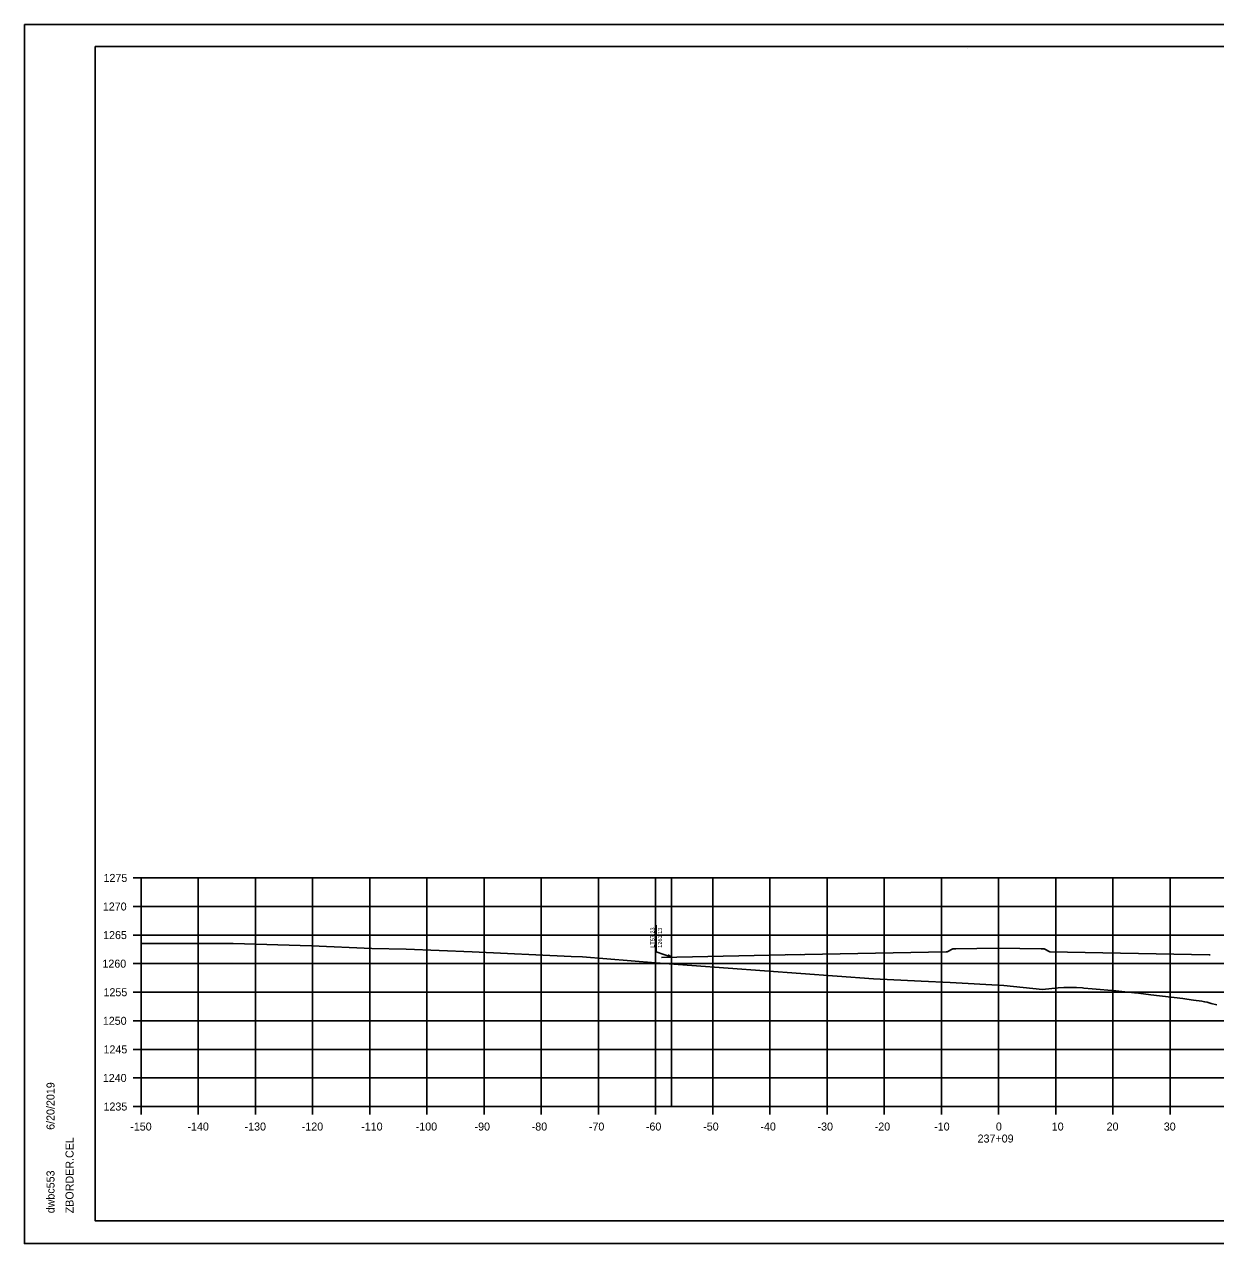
# Model space of a CAD drawing. Extents: x -70 to 701944, y -4 to 666871.
# Drawn here: x 662826.1 to 663034.5, y 658142.9 to 658356.3 of the extents above; entities that cross this region are included whole.
import ezdxf

# ---------------------------------------------------------------- set-up
doc = ezdxf.new("R2010")
doc.units = 0
for name, color, linetype in [('R_Axis', 7, 'Continuous'), ('R_Axis Annot', 7, 'Continuous'), ('R_Border', 7, 'Continuous'), ('R_Draft', 7, 'Continuous'), ('R_Exist Surface', 7, 'Continuous'), ('R_Fin Surface', 7, 'Continuous'), ('R_Grid', 7, 'Continuous'), ('R_No Plot', 7, 'Continuous')]:
    doc.layers.add(name, color=color, linetype=linetype)

msp = doc.modelspace()

# ---------------------------------------------------------------- linework, layer by layer
at = {"layer": 'R_Axis'}
for p, q in [((662845.12, 658206.9), (662846.52, 658206.9)), ((662846.52, 658166.9), (662846.52, 658206.9)), ((662845.12, 658201.9), (662846.52, 658201.9)), ((662845.12, 658196.9), (662846.52, 658196.9)), ((662845.12, 658191.9), (662846.52, 658191.9)), ((662845.12, 658186.9), (662846.52, 658186.9)), ((662845.12, 658181.9), (662846.52, 658181.9)), ((662845.12, 658176.9), (662846.52, 658176.9)), ((662845.12, 658171.9), (662846.52, 658171.9)), ((662845.12, 658166.9), (662846.52, 658166.9)), ((662846.52, 658166.9), (663146.52, 658166.9)), ((662846.52, 658165.5), (662846.52, 658166.9)), ((662856.52, 658165.5), (662856.52, 658166.9)), ((662866.52, 658165.5), (662866.52, 658166.9)), ((662876.52, 658165.5), (662876.52, 658166.9)), ((662886.52, 658165.5), (662886.52, 658166.9)), ((662896.52, 658165.5), (662896.52, 658166.9)), ((662906.52, 658165.5), (662906.52, 658166.9)), ((662916.52, 658165.5), (662916.52, 658166.9)), ((662926.52, 658165.5), (662926.52, 658166.9)), ((662936.52, 658165.5), (662936.52, 658166.9)), ((662946.52, 658165.5), (662946.52, 658166.9)), ((662956.52, 658165.5), (662956.52, 658166.9)), ((662966.52, 658165.5), (662966.52, 658166.9)), ((662976.52, 658165.5), (662976.52, 658166.9)), ((662986.52, 658165.5), (662986.52, 658166.9)), ((662996.52, 658165.5), (662996.52, 658166.9)), ((663006.52, 658165.5), (663006.52, 658166.9)), ((663016.52, 658165.5), (663016.52, 658166.9)), ((663026.52, 658165.5), (663026.52, 658166.9))]:
    msp.add_line(p, q, dxfattribs=at)
at = {"layer": 'R_Border'}
for p, q in [((662838.52, 658352.36), (663154.7, 658352.36)), ((662838.52, 658146.9), (662838.52, 658352.36)), ((662991.04, 658352.1), (662991.04, 658352.1)), ((662991.04, 658352.1), (662991.04, 658352.1)), ((662838.52, 658146.9), (662838.52, 658146.9)), ((663154.7, 658146.9), (662838.52, 658146.9))]:
    msp.add_line(p, q, dxfattribs=at)
at = {"layer": 'R_Draft'}
for p, q in [((662939.29, 658166.9), (662939.29, 658206.9)), ((662936.64, 658194.69), (662936.64, 658198.66)), ((662937.56, 658192.99), (662961.87, 658193.48))]:
    msp.add_line(p, q, dxfattribs=at)
for points in [[(662939.29, 658193.03), (662936.64, 658193.99), (662936.64, 658194.69)], [(662938.59, 658193.1), (662939.29, 658193.03), (662938.71, 658193.42)]]:
    msp.add_lwpolyline(points, dxfattribs=at)
at = {"layer": 'R_Exist Surface'}
msp.add_lwpolyline([(662846.52, 658195.42), (662856.77, 658195.44), (662862.65, 658195.42), (662876.33, 658195.02), (662886.89, 658194.56), (662892.91, 658194.42), (662904.46, 658193.96), (662921.77, 658193.13), (662923.76, 658193.12), (662936.51, 658192.06), (662974.64, 658189.22), (662982.97, 658188.83), (662988.04, 658188.62), (662997.47, 658188.06), (663004.2, 658187.38), (663006.97, 658187.65), (663007.95, 658187.73), (663008.33, 658187.73), (663008.65, 658187.73), (663009.7, 658187.75), (663010.17, 658187.72), (663011.21, 658187.65), (663011.42, 658187.62), (663012.93, 658187.48), (663017.06, 658187.14), (663018.11, 658187.02), (663020.32, 658186.82), (663020.58, 658186.79), (663020.99, 658186.75), (663023.18, 658186.45), (663028.74, 658185.8), (663029.46, 658185.71), (663030.64, 658185.52), (663032.1, 658185.31), (663032.58, 658185.23), (663033.02, 658185.15), (663033.74, 658184.9), (663034.73, 658184.67)], dxfattribs=at)
at = {"layer": 'R_Fin Surface'}
msp.add_lwpolyline([(662959.52, 658193.43), (662987.36, 658193.99), (662987.52, 658193.99), (662987.52, 658193.99), (662988.52, 658194.47), (662989.02, 658194.47), (662989.02, 658194.47), (662996.48, 658194.62), (662996.52, 658194.62), (663003.98, 658194.47), (663004.02, 658194.47), (663004.52, 658194.47), (663004.52, 658194.47), (663004.52, 658194.47), (663005.52, 658193.99), (663033.36, 658193.43), (663033.52, 658193.43)], dxfattribs=at)
at = {"layer": 'R_Grid'}
for p, q in [((662846.52, 658206.9), (663146.52, 658206.9)), ((662846.52, 658166.9), (662846.52, 658206.9)), ((662856.52, 658166.9), (662856.52, 658206.9)), ((662866.52, 658166.9), (662866.52, 658206.9)), ((662876.52, 658166.9), (662876.52, 658206.9)), ((662886.52, 658166.9), (662886.52, 658206.9)), ((662896.52, 658166.9), (662896.52, 658206.9)), ((662906.52, 658166.9), (662906.52, 658206.9)), ((662916.52, 658166.9), (662916.52, 658206.9)), ((662926.52, 658166.9), (662926.52, 658206.9)), ((662936.52, 658166.9), (662936.52, 658206.9)), ((662946.52, 658166.9), (662946.52, 658206.9)), ((662956.52, 658166.9), (662956.52, 658206.9)), ((662966.52, 658166.9), (662966.52, 658206.9)), ((662976.52, 658166.9), (662976.52, 658206.9)), ((662986.52, 658166.9), (662986.52, 658206.9)), ((662996.52, 658166.9), (662996.52, 658206.9)), ((663006.52, 658166.9), (663006.52, 658206.9)), ((663016.52, 658166.9), (663016.52, 658206.9)), ((663026.52, 658166.9), (663026.52, 658206.9)), ((662846.52, 658201.9), (663146.52, 658201.9)), ((662846.52, 658196.9), (663146.52, 658196.9)), ((662846.52, 658191.9), (663146.52, 658191.9)), ((662846.52, 658186.9), (663146.52, 658186.9)), ((662846.52, 658181.9), (663146.52, 658181.9)), ((662846.52, 658176.9), (663146.52, 658176.9)), ((662846.52, 658171.9), (663146.52, 658171.9)), ((662846.52, 658166.9), (663146.52, 658166.9))]:
    msp.add_line(p, q, dxfattribs=at)
at = {"layer": 'R_No Plot'}
for p, q in [((662826.12, 658356.25), (663159.45, 658356.25)), ((662826.12, 658142.92), (663159.45, 658142.92))]:
    msp.add_line(p, q, dxfattribs=at)
for points in [[(662826.11, 658356.25), (663159.45, 658356.25), (663159.45, 658142.91), (662826.11, 658142.91)], [(663072.44, 658352.36), (663072.44, 658342.48), (663108.17, 658342.48), (663108.17, 658339.56), (663131.37, 658339.56), (663131.37, 658315.22), (663154.7, 658315.22), (663154.7, 658146.9), (662838.52, 658146.9), (662838.52, 658352.36)]]:
    msp.add_lwpolyline(points, close=True, dxfattribs=at)

# ---------------------------------------------------------------- texts
at = {"layer": 'R_Axis Annot'}
for s, p in [('1275', (662839.95, 658206.2)), ('1270', (662839.83, 658201.2)), ('1265', (662839.88, 658196.2)), ('1260', (662839.76, 658191.2)), ('1255', (662839.95, 658186.2)), ('1250', (662839.83, 658181.2)), ('1245', (662839.95, 658176.2)), ('1240', (662839.83, 658171.2)), ('1235', (662839.95, 658166.2)), ('-150', (662844.63, 658162.7)), ('-140', (662854.63, 658162.7)), ('-130', (662864.63, 658162.7)), ('-120', (662874.63, 658162.7)), ('-110', (662885.03, 658162.7)), ('-100', (662894.57, 658162.7)), ('-90', (662904.86, 658162.7)), ('-80', (662914.86, 658162.7)), ('-70', (662924.86, 658162.7)), ('-60', (662934.83, 658162.7)), ('-50', (662944.86, 658162.7)), ('-40', (662954.86, 658162.7)), ('-30', (662964.86, 658162.7)), ('-20', (662974.86, 658162.7)), ('-10', (662985.26, 658162.7)), ('0', (662996.06, 658162.7)), ('10', (663005.83, 658162.7)), ('20', (663015.43, 658162.7)), ('30', (663025.43, 658162.7)), ('237+09', (662992.86, 658160.6))]:
    msp.add_text(s, height=1.4, dxfattribs=at).set_placement(p)
at = {"layer": 'R_Border'}
for s, p in [('6/20/2019', (662831.38, 658162.82)), ('ZBORDER.CEL', (662834.71, 658148.22)), ('dwbc553', (662831.38, 658148.22))]:
    msp.add_text(s, height=1.4, rotation=90, dxfattribs=at).set_placement(p)
at = {"layer": 'R_Draft'}
for s, p in [('LT57.23', (662936.34, 658194.69)), ('1261.13', (662937.64, 658194.69))]:
    msp.add_text(s, height=0.7, rotation=90, dxfattribs=at).set_placement(p)

doc.saveas('drawing.dxf')
